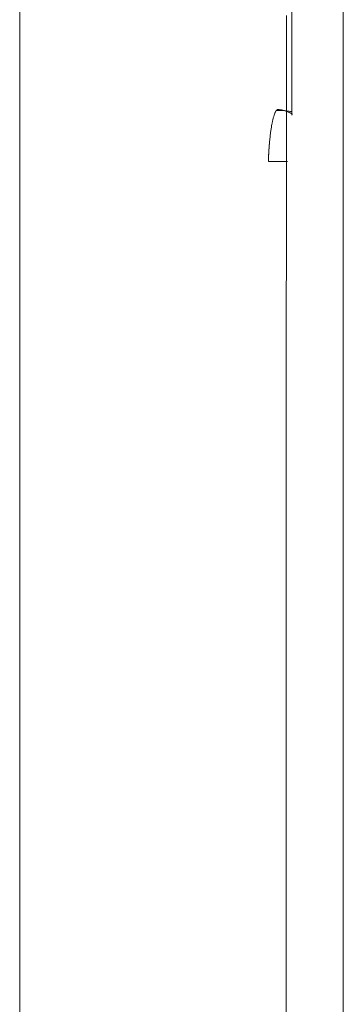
# Model space of a CAD drawing. Header units: millimetres. Extents: x -620 to 6530, y -1325 to 1325.
# Tile 642 of 656: x 19 to 50, y 106 to 200. Entities that reach past the tile are written whole.
import ezdxf

# ---------------------------------------------------------------- set-up
doc = ezdxf.new("R2010")
doc.units = ezdxf.units.MM
doc.layers.add('Plan', color=7, linetype='Continuous', true_color=0xffffff)

msp = doc.modelspace()

# ---------------------------------------------------------------- linework, layer by layer
at = {"layer": 'Plan', "color": 155, "linetype": 'Continuous', "lineweight": 18}
msp.add_line((45.389, 202.5), (45.389, 191.211), dxfattribs=at)
at = {"layer": 'Plan', "color": 155, "linetype": 'Continuous', "lineweight": 13}
msp.add_line((50.351, 202.5), (50.351, -202.5), dxfattribs=at)
msp.add_open_spline([(19.211, 203.911), (19.212, 202.224), (19.213, 198.817), (19.214, 193.654), (19.216, 188.392), (19.218, 183.033), (19.219, 177.58), (19.22, 172.037), (19.222, 166.407), (19.223, 160.692), (19.224, 154.897), (19.226, 149.025), (19.227, 143.078), (19.228, 137.061), (19.229, 130.975), (19.23, 124.825), (19.231, 118.614), (19.232, 112.344), (19.233, 106.02), (19.233, 99.644), (19.234, 93.219), (19.235, 86.749), (19.235, 80.238), (19.236, 73.687), (19.237, 67.102), (19.237, 60.483), (19.237, 53.836), (19.238, 47.163), (19.238, 40.468), (19.238, 33.753), (19.239, 27.021), (19.239, 20.277), (19.239, 13.524), (19.239, 6.763), (19.239, 0), (19.239, -6.763), (19.239, -13.524), (19.239, -20.277), (19.239, -27.021), (19.238, -33.753), (19.238, -40.468), (19.238, -47.163), (19.237, -53.836), (19.237, -60.483), (19.237, -67.102), (19.236, -73.687), (19.235, -80.238), (19.235, -86.749), (19.234, -93.219), (19.233, -99.644), (19.233, -106.02), (19.232, -112.344), (19.231, -118.614), (19.23, -124.825), (19.229, -130.975), (19.228, -137.061), (19.227, -143.078), (19.226, -149.025), (19.224, -154.897), (19.223, -160.692), (19.222, -166.407), (19.22, -172.037), (19.219, -177.58), (19.218, -183.033), (19.216, -188.392), (19.214, -193.654), (19.213, -198.817), (19.212, -202.224), (19.211, -203.911)], degree=3, knots=[0, 0, 0, 0, 0.012407, 0.025068, 0.037974, 0.051118, 0.064491, 0.078086, 0.091894, 0.105908, 0.120121, 0.134523, 0.149107, 0.163865, 0.17879, 0.193873, 0.209106, 0.224482, 0.239992, 0.255629, 0.271385, 0.287252, 0.303221, 0.319286, 0.335437, 0.351668, 0.36797, 0.384335, 0.400756, 0.417224, 0.433732, 0.450271, 0.466834, 0.483413, 0.5, 0.516587, 0.533166, 0.549729, 0.566268, 0.582776, 0.599244, 0.615665, 0.63203, 0.648332, 0.664563, 0.680714, 0.696779, 0.712748, 0.728615, 0.744371, 0.760008, 0.775518, 0.790894, 0.806127, 0.82121, 0.836135, 0.850893, 0.865477, 0.879879, 0.894092, 0.908106, 0.921914, 0.935509, 0.948882, 0.962026, 0.974932, 0.987593, 1, 1, 1, 1], dxfattribs=at)
at = {"layer": 'Plan', "color": 155, "linetype": 'Continuous', "lineweight": 18}
for points, degree in [([(44.881, -200.819), (44.82, -91.313), (44.82, 91.313), (44.881, 200.819)], 3), ([(44.689, 191.655), (43.909, 191.677)], 1)]:
    msp.add_open_spline(points, degree=degree, dxfattribs=at)
for points, knots in [([(43.14, 186.769), (43.14, 186.782), (43.141, 186.806), (43.142, 186.843), (43.143, 186.88), (43.145, 186.917), (43.146, 186.954), (43.147, 186.991), (43.149, 187.028), (43.15, 187.064), (43.152, 187.101), (43.153, 187.137), (43.155, 187.173), (43.157, 187.21), (43.158, 187.246), (43.16, 187.282), (43.162, 187.318), (43.163, 187.353), (43.165, 187.389), (43.167, 187.424), (43.169, 187.46), (43.171, 187.495), (43.173, 187.53), (43.175, 187.565), (43.177, 187.6), (43.179, 187.635), (43.181, 187.669), (43.183, 187.704), (43.185, 187.738), (43.187, 187.772), (43.189, 187.806), (43.191, 187.84), (43.193, 187.874), (43.196, 187.907), (43.198, 187.94), (43.2, 187.974), (43.202, 188.006), (43.205, 188.039), (43.207, 188.072), (43.21, 188.104), (43.212, 188.137), (43.214, 188.169), (43.217, 188.2), (43.219, 188.232), (43.222, 188.264), (43.224, 188.295), (43.227, 188.326), (43.229, 188.357), (43.232, 188.388), (43.234, 188.418), (43.237, 188.448), (43.239, 188.478), (43.242, 188.508), (43.245, 188.538), (43.247, 188.567), (43.25, 188.597), (43.253, 188.626), (43.255, 188.654), (43.258, 188.683), (43.271, 188.826), (43.297, 189.078), (43.338, 189.426), (43.382, 189.755), (43.429, 190.061), (43.483, 190.369), (43.544, 190.673), (43.614, 190.963), (43.686, 191.214), (43.739, 191.36), (43.771, 191.434), (43.779, 191.455), (43.788, 191.474), (43.797, 191.494), (43.806, 191.513), (43.816, 191.531), (43.825, 191.549), (43.834, 191.566), (43.844, 191.583), (43.853, 191.599), (43.863, 191.614), (43.872, 191.629), (43.882, 191.643), (43.892, 191.656), (43.902, 191.669), (43.911, 191.68), (43.921, 191.691), (43.931, 191.702), (43.941, 191.711), (43.952, 191.72), (43.962, 191.728), (43.972, 191.735), (43.982, 191.741), (43.992, 191.746), (44.003, 191.751), (44.013, 191.754), (44.023, 191.757), (44.033, 191.758), (44.044, 191.759), (44.054, 191.759), (44.061, 191.758), (44.064, 191.758)], [0, 0, 0, 0, 0.004659, 0.00931, 0.013954, 0.01859, 0.023218, 0.027838, 0.032449, 0.037051, 0.041644, 0.046228, 0.050802, 0.055366, 0.05992, 0.064463, 0.068996, 0.073518, 0.078029, 0.082529, 0.087017, 0.091493, 0.095957, 0.100409, 0.104848, 0.109274, 0.113687, 0.118087, 0.122473, 0.126846, 0.131205, 0.13555, 0.13988, 0.144195, 0.148496, 0.152782, 0.157052, 0.161307, 0.165546, 0.16977, 0.173977, 0.178168, 0.182342, 0.1865, 0.190641, 0.194765, 0.198872, 0.202961, 0.207032, 0.211086, 0.215121, 0.219139, 0.223138, 0.227119, 0.231081, 0.235024, 0.238948, 0.242852, 0.246738, 0.250604, 0.301184, 0.351614, 0.401714, 0.451311, 0.500241, 0.561521, 0.623786, 0.686709, 0.749942, 0.757176, 0.764477, 0.771845, 0.779278, 0.786776, 0.794337, 0.80196, 0.809644, 0.817387, 0.825189, 0.833048, 0.840963, 0.848932, 0.856954, 0.865027, 0.873151, 0.881324, 0.889544, 0.89781, 0.90612, 0.914473, 0.922867, 0.9313, 0.939772, 0.94828, 0.956823, 0.965399, 0.974006, 0.982643, 0.991308, 1, 1, 1, 1]), ([(44.064, 191.758), (44.425, 191.706), (44.786, 191.654), (45.228, 191.591), (45.309, 191.579), (45.39, 191.567)], [0, 0, 0, 0, 0.81711, 0.81711, 1, 1, 1, 1])]:
    msp.add_open_spline(points, degree=3, knots=knots, dxfattribs=at)
at = {"layer": 'Plan', "color": 155, "linetype": 'Continuous', "lineweight": 13}
for points, weights in [([(45.453, 191.317), (44.815, 191.718), (44.064, 191.758)], [0.877465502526, 0.907734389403, 1]), ([(43.14, 186.769), (44.116, 186.769), (44.978, 186.769)], [1, 0.884192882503, 0.866054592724])]:
    msp.add_rational_spline(points, weights, degree=2, dxfattribs=at)

doc.saveas('drawing.dxf')
